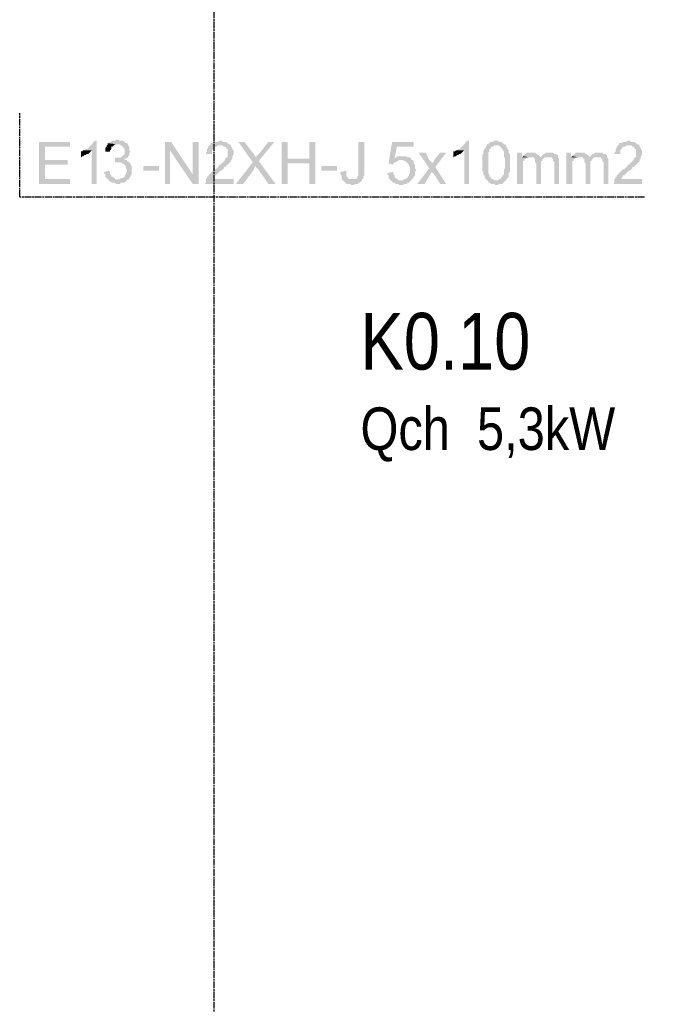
# Model space of a CAD drawing. Header units: millimetres. Extents: x -523 to 1404227, y -783705 to 1038705.
# Tile 287 of 508: x 482790 to 485051, y 216646 to 220118. Entities that reach past the tile are written whole.
import ezdxf

# ---------------------------------------------------------------- set-up
doc = ezdxf.new("R2010")
doc.units = ezdxf.units.MM
doc.linetypes.add('ACAD_ISO08W100', pattern=[36, 24, -3, 6, -3])
doc.layers.add('!!ELEKTRYKA', color=7, linetype='Continuous')
doc.styles.get("Standard").update_dxf_attribs({"font": 'arial.ttf'})

msp = doc.modelspace()

# ---------------------------------------------------------------- hatches: boundary and pattern name
at = {"layer": '!!ELEKTRYKA', "linetype": 'ACAD_ISO08W100'}
for points in [[(482968.08, 219687.18), (482858.01, 219687.18), (482858.01, 219539), (482968.08, 219539), (482968.08, 219555.94), (482879.17, 219555.94), (482879.17, 219606.74), (482959.61, 219606.74), (482959.61, 219623.67), (482879.17, 219623.67), (482879.17, 219670.24), (482968.08, 219670.24)], [(483061.21, 219691.41), (483052.74, 219691.41), (483052.74, 219687.18), (483048.51, 219687.18), (483048.51, 219682.94), (483044.28, 219678.71), (483040.04, 219674.47), (483040.04, 219674.47), (483035.81, 219670.24), (483031.58, 219666.01), (483031.58, 219666.01), (483027.34, 219661.77), (483023.11, 219661.77), (483018.88, 219657.54), (483044.28, 219657.54), (483044.28, 219539), (483061.21, 219539)], [(483100.43, 219682.64), (483100.43, 219678.41), (483096.2, 219674.18), (483096.2, 219669.94), (483091.97, 219665.71), (483091.97, 219661.48), (483091.97, 219657.24), (483091.97, 219653.01), (483108.9, 219653.01), (483108.9, 219653.01), (483108.9, 219657.24), (483113.13, 219661.48), (483113.13, 219665.71), (483113.13, 219669.94), (483117.37, 219669.94), (483121.6, 219674.18), (483121.6, 219674.18), (483125.83, 219678.41), (483130.07, 219678.41), (483134.3, 219678.41)], [(483134.3, 219695.34), (483130.07, 219695.34), (483125.83, 219691.11), (483117.37, 219691.11), (483113.13, 219686.88), (483108.9, 219686.88), (483104.67, 219682.64), (483104.67, 219682.64), (483100.43, 219682.64), (483134.3, 219678.41), (483138.53, 219678.41), (483142.77, 219678.41), (483147, 219674.18), (483151.23, 219674.18), (483151.23, 219669.94), (483155.47, 219669.94), (483155.47, 219665.71), (483159.7, 219661.48), (483159.7, 219657.24), (483159.7, 219653.01), (483159.7, 219653.01), (483159.7, 219648.78), (483159.7, 219644.54), (483155.47, 219640.31), (483155.47, 219640.31), (483151.23, 219636.08), (483151.23, 219636.08), (483147, 219631.84), (483142.77, 219631.84), (483138.53, 219631.84), (483134.3, 219631.84), (483130.07, 219631.84), (483163.93, 219627.61), (483168.17, 219631.84), (483172.4, 219631.84), (483172.4, 219636.08), (483176.63, 219640.31), (483176.63, 219640.31), (483176.63, 219644.54), (483176.63, 219648.78), (483180.87, 219653.01), (483176.63, 219657.24), (483176.63, 219661.48), (483176.63, 219665.71), (483176.63, 219669.94), (483172.4, 219674.18), (483172.4, 219674.18), (483172.4, 219678.41), (483168.17, 219682.64), (483163.93, 219682.64), (483159.7, 219686.88), (483159.7, 219686.88), (483155.47, 219691.11), (483151.23, 219691.11), (483147, 219691.11), (483142.77, 219691.11), (483138.53, 219695.34)], [(483323.68, 219687.18), (483302.52, 219687.18), (483302.52, 219539), (483319.45, 219539), (483319.45, 219657.54)], [(483497.26, 219691.41), (483493.02, 219691.41), (483488.79, 219687.18), (483476.09, 219687.18), (483471.85, 219682.94), (483467.62, 219682.94), (483463.39, 219682.94), (483463.39, 219678.71), (483459.15, 219674.47), (483459.15, 219674.47), (483454.92, 219670.24), (483454.92, 219666.01), (483450.69, 219661.77), (483450.69, 219657.54), (483450.69, 219653.31), (483446.45, 219649.07), (483446.45, 219644.84), (483467.62, 219644.84), (483467.62, 219649.07), (483467.62, 219653.31), (483467.62, 219657.54), (483471.85, 219661.77), (483471.85, 219661.77), (483476.09, 219666.01), (483476.09, 219670.24), (483480.32, 219670.24), (483484.56, 219670.24), (483488.79, 219674.47), (483493.02, 219674.47), (483497.26, 219674.47), (483535.36, 219674.47), (483531.12, 219678.71), (483531.12, 219678.71), (483526.89, 219678.71), (483522.66, 219682.94), (483522.66, 219682.94), (483518.42, 219687.18), (483514.19, 219687.18), (483509.96, 219687.18), (483505.72, 219687.18), (483501.49, 219691.41)], [(483581.92, 219687.18), (483560.76, 219687.18), (483611.56, 219615.21), (483620.03, 219602.51), (483624.26, 219598.27), (483624.26, 219594.04), (483628.49, 219594.04), (483666.59, 219539), (483691.99, 219539), (483632.73, 219619.44), (483624.26, 219632.14), (483624.26, 219632.14), (483620.03, 219636.37), (483620.03, 219640.61), (483615.79, 219640.61), (483615.79, 219644.84), (483611.56, 219649.07)], [(483687.76, 219687.18), (483666.59, 219687.18), (483636.96, 219649.07), (483632.73, 219644.84), (483628.49, 219640.61), (483628.49, 219640.61), (483624.26, 219636.37), (483624.26, 219632.14), (483632.73, 219619.44)], [(483734.33, 219687.18), (483713.16, 219687.18), (483713.16, 219539), (483734.33, 219539), (483734.33, 219610.97), (483810.53, 219610.97), (483734.33, 219627.91)], [(483831.7, 219687.18), (483810.53, 219687.18), (483810.53, 219627.91), (483734.33, 219627.91), (483810.53, 219610.97), (483810.53, 219539), (483831.7, 219539)], [(484005.27, 219687.18), (483984.1, 219687.18), (483984.1, 219568.64), (483984.1, 219568.64), (483979.87, 219564.41), (483979.87, 219560.17), (483975.63, 219555.94), (483975.63, 219555.94), (483971.4, 219555.94), (483967.17, 219555.94), (483962.93, 219555.94), (483996.8, 219555.94), (484001.04, 219555.94), (484001.04, 219555.94), (484001.04, 219560.17), (484001.04, 219564.41), (484005.27, 219568.64), (484005.27, 219572.87), (484005.27, 219577.11), (484005.27, 219581.34), (484005.27, 219585.57)], [(484178.84, 219687.18), (484102.64, 219687.18), (484089.94, 219610.97), (484106.87, 219606.74), (484106.87, 219610.97), (484111.1, 219615.21), (484115.34, 219615.21), (484119.57, 219619.44), (484119.57, 219619.44), (484119.57, 219619.44), (484123.8, 219619.44), (484128.04, 219623.67), (484132.27, 219623.67), (484170.37, 219623.67), (484170.37, 219627.91), (484111.1, 219627.91), (484119.57, 219670.24), (484178.84, 219670.24)], [(484373.58, 219691.41), (484365.11, 219691.41), (484365.11, 219687.18), (484360.88, 219687.18), (484360.88, 219682.94), (484356.64, 219678.71), (484352.41, 219674.47), (484352.41, 219674.47), (484348.18, 219670.24), (484343.94, 219666.01), (484343.94, 219666.01), (484339.71, 219661.77), (484335.48, 219661.77), (484331.24, 219657.54), (484356.64, 219657.54), (484356.64, 219539), (484373.58, 219539)], [(484470.95, 219691.41), (484470.95, 219691.41), (484462.48, 219691.41), (484458.25, 219687.18), (484458.25, 219687.18), (484454.01, 219687.18), (484449.78, 219687.18), (484445.55, 219682.94), (484441.31, 219678.71), (484441.31, 219678.71), (484437.08, 219678.71), (484437.08, 219674.47), (484470.95, 219674.47), (484470.95, 219674.47), (484475.18, 219674.47), (484479.41, 219674.47), (484483.65, 219670.24), (484483.65, 219670.24), (484487.88, 219666.01), (484492.11, 219661.77), (484492.11, 219661.77), (484492.11, 219657.54), (484492.11, 219657.54), (484496.35, 219653.31), (484496.35, 219649.07), (484496.35, 219649.07), (484496.35, 219644.84), (484496.35, 219640.61), (484496.35, 219636.37), (484500.58, 219627.91), (484500.58, 219623.67), (484500.58, 219619.44), (484500.58, 219610.97), (484500.58, 219610.97), (484500.58, 219606.74), (484500.58, 219602.51), (484500.58, 219594.04), (484496.35, 219589.81), (484496.35, 219585.57), (484496.35, 219581.34), (484496.35, 219577.11), (484496.35, 219572.87), (484496.35, 219572.87), (484492.11, 219568.64), (484492.11, 219564.41), (484492.11, 219564.41), (484487.88, 219564.41), (484487.88, 219560.17), (484483.65, 219555.94), (484479.41, 219555.94), (484475.18, 219551.71), (484475.18, 219551.71), (484470.95, 219551.71), (484504.81, 219551.71), (484504.81, 219555.94), (484509.05, 219560.17), (484509.05, 219560.17), (484513.28, 219564.41), (484513.28, 219568.64), (484513.28, 219572.87), (484513.28, 219572.87), (484513.28, 219577.11), (484517.52, 219581.34), (484517.52, 219585.57), (484517.52, 219589.81), (484517.52, 219594.04), (484517.52, 219598.27), (484517.52, 219602.51), (484517.52, 219606.74), (484517.52, 219610.97), (484517.52, 219615.21), (484517.52, 219619.44), (484517.52, 219623.67), (484517.52, 219627.91), (484517.52, 219632.14), (484517.52, 219636.37), (484517.52, 219640.61), (484517.52, 219644.84), (484513.28, 219649.07), (484513.28, 219653.31), (484513.28, 219657.54), (484509.05, 219661.77), (484509.05, 219666.01), (484509.05, 219666.01), (484504.81, 219670.24), (484504.81, 219674.47), (484500.58, 219678.71), (484496.35, 219678.71), (484492.11, 219682.94), (484492.11, 219682.94), (484487.88, 219687.18), (484487.88, 219687.18), (484483.65, 219687.18), (484479.41, 219687.18), (484475.18, 219691.41)], [(484936.63, 219691.41), (484932.39, 219691.41), (484928.16, 219687.18), (484915.46, 219687.18), (484911.23, 219682.94), (484906.99, 219682.94), (484902.76, 219682.94), (484902.76, 219678.71), (484898.52, 219674.47), (484898.52, 219674.47), (484894.29, 219670.24), (484894.29, 219666.01), (484890.06, 219661.77), (484890.06, 219657.54), (484890.06, 219653.31), (484885.82, 219649.07), (484885.82, 219644.84), (484906.99, 219644.84), (484906.99, 219649.07), (484906.99, 219653.31), (484906.99, 219657.54), (484911.23, 219661.77), (484911.23, 219661.77), (484915.46, 219666.01), (484915.46, 219670.24), (484919.69, 219670.24), (484923.93, 219670.24), (484928.16, 219674.47), (484932.39, 219674.47), (484936.63, 219674.47), (484974.73, 219674.47), (484970.49, 219678.71), (484970.49, 219678.71), (484966.26, 219678.71), (484962.03, 219682.94), (484962.03, 219682.94), (484957.79, 219687.18), (484953.56, 219687.18), (484949.33, 219687.18), (484945.09, 219687.18), (484940.86, 219691.41)], [(483018.88, 219657.54), (483014.64, 219657.54), (483010.41, 219653.31), (483006.18, 219653.31), (483006.18, 219632.14), (483010.41, 219636.37), (483010.41, 219636.37), (483014.64, 219636.37), (483018.88, 219640.61), (483023.11, 219640.61), (483027.34, 219644.84), (483027.34, 219644.84), (483031.58, 219644.84), (483035.81, 219649.07), (483040.04, 219653.31), (483040.04, 219653.31), (483044.28, 219657.54)], [(483535.36, 219674.47), (483497.26, 219674.47), (483505.72, 219674.47), (483509.96, 219670.24), (483514.19, 219670.24), (483518.42, 219666.01), (483518.42, 219666.01), (483518.42, 219661.77), (483522.66, 219661.77), (483522.66, 219657.54), (483522.66, 219653.31), (483522.66, 219649.07), (483522.66, 219644.84), (483522.66, 219640.61), (483522.66, 219636.37), (483522.66, 219632.14), (483518.42, 219632.14), (483514.19, 219627.91), (483514.19, 219623.67), (483514.19, 219623.67), (483509.96, 219619.44), (483505.72, 219615.21), (483505.72, 219615.21), (483501.49, 219610.97), (483497.26, 219606.74), (483493.02, 219606.74), (483493.02, 219602.51), (483488.79, 219598.27), (483484.56, 219594.04), (483480.32, 219589.81), (483476.09, 219589.81), (483471.85, 219585.57), (483467.62, 219581.34), (483467.62, 219581.34), (483463.39, 219577.11), (483459.15, 219572.87), (483459.15, 219572.87), (483454.92, 219568.64), (483454.92, 219564.41), (483450.69, 219564.41), (483450.69, 219560.17), (483446.45, 219555.94), (483446.45, 219551.71), (483446.45, 219551.71), (483446.45, 219547.47), (483446.45, 219543.24), (483442.22, 219539), (483543.82, 219539), (483543.82, 219555.94), (483471.85, 219555.94), (483471.85, 219555.94), (483471.85, 219560.17), (483476.09, 219564.41), (483476.09, 219568.64), (483480.32, 219568.64), (483480.32, 219568.64), (483484.56, 219572.87), (483484.56, 219572.87), (483488.79, 219577.11), (483493.02, 219581.34), (483497.26, 219585.57), (483501.49, 219585.57), (483505.72, 219589.81), (483509.96, 219594.04), (483509.96, 219598.27), (483514.19, 219598.27), (483518.42, 219602.51), (483522.66, 219606.74), (483522.66, 219606.74), (483526.89, 219610.97), (483526.89, 219610.97), (483526.89, 219610.97), (483531.12, 219615.21), (483535.36, 219619.44), (483535.36, 219623.67), (483539.59, 219627.91), (483539.59, 219632.14), (483539.59, 219632.14), (483539.59, 219636.37), (483543.82, 219640.61), (483543.82, 219644.84), (483543.82, 219649.07), (483543.82, 219649.07), (483543.82, 219653.31), (483543.82, 219657.54), (483539.59, 219661.77), (483539.59, 219666.01), (483539.59, 219666.01), (483535.36, 219670.24)], [(484221.17, 219649.07), (484195.77, 219649.07), (484233.87, 219594.04), (484242.34, 219581.34), (484250.81, 219572.87), (484271.98, 219539), (484293.14, 219539), (484255.04, 219598.27), (484242.34, 219610.97), (484242.34, 219610.97), (484242.34, 219615.21), (484238.11, 219619.44), (484233.87, 219623.67)], [(484293.14, 219649.07), (484271.98, 219649.07), (484250.81, 219623.67), (484250.81, 219619.44), (484246.57, 219615.21), (484246.57, 219615.21), (484242.34, 219610.97), (484255.04, 219598.27)], [(484331.24, 219657.54), (484327.01, 219657.54), (484322.78, 219653.31), (484318.54, 219653.31), (484318.54, 219632.14), (484322.78, 219636.37), (484322.78, 219636.37), (484327.01, 219636.37), (484331.24, 219640.61), (484335.48, 219640.61), (484339.71, 219644.84), (484339.71, 219644.84), (484343.94, 219644.84), (484348.18, 219649.07), (484352.41, 219653.31), (484352.41, 219653.31), (484356.64, 219657.54)], [(484437.08, 219674.47), (484432.85, 219670.24), (484432.85, 219666.01), (484428.61, 219666.01), (484428.61, 219661.77), (484424.38, 219657.54), (484424.38, 219653.31), (484424.38, 219653.31), (484424.38, 219649.07), (484424.38, 219644.84), (484420.15, 219640.61), (484420.15, 219636.37), (484420.15, 219632.14), (484420.15, 219627.91), (484420.15, 219623.67), (484420.15, 219619.44), (484420.15, 219610.97), (484420.15, 219610.97), (484420.15, 219606.74), (484420.15, 219598.27), (484420.15, 219594.04), (484420.15, 219589.81), (484420.15, 219585.57), (484424.38, 219581.34), (484424.38, 219577.11), (484424.38, 219572.87), (484424.38, 219568.64), (484428.61, 219568.64), (484428.61, 219564.41), (484428.61, 219560.17), (484432.85, 219555.94), (484432.85, 219555.94), (484437.08, 219551.71), (484437.08, 219551.71), (484441.31, 219547.47), (484441.31, 219543.24), (484445.55, 219543.24), (484449.78, 219539), (484454.01, 219539), (484458.25, 219539), (484462.48, 219539), (484466.71, 219534.77), (484470.95, 219534.77), (484470.95, 219534.77), (484475.18, 219534.77), (484479.41, 219539), (484483.65, 219539), (484487.88, 219539), (484492.11, 219539), (484492.11, 219543.24), (484496.35, 219543.24), (484496.35, 219547.47), (484500.58, 219547.47), (484504.81, 219551.71), (484470.95, 219551.71), (484466.71, 219551.71), (484462.48, 219551.71), (484462.48, 219551.71), (484458.25, 219555.94), (484454.01, 219555.94), (484449.78, 219560.17), (484449.78, 219564.41), (484449.78, 219564.41), (484445.55, 219564.41), (484445.55, 219568.64), (484445.55, 219572.87), (484441.31, 219577.11), (484441.31, 219577.11), (484441.31, 219581.34), (484441.31, 219585.57), (484441.31, 219589.81), (484441.31, 219598.27), (484441.31, 219602.51), (484441.31, 219606.74), (484441.31, 219610.97), (484441.31, 219615.21), (484441.31, 219623.67), (484441.31, 219627.91), (484441.31, 219632.14), (484441.31, 219636.37), (484441.31, 219640.61), (484441.31, 219644.84), (484441.31, 219649.07), (484445.55, 219653.31), (484445.55, 219657.54), (484445.55, 219657.54), (484445.55, 219661.77), (484449.78, 219661.77), (484449.78, 219666.01), (484454.01, 219670.24), (484458.25, 219670.24), (484462.48, 219674.47), (484466.71, 219674.47), (484470.95, 219674.47)], [(484559.85, 219649.07), (484542.92, 219649.07), (484542.92, 219539), (484564.08, 219539), (484564.08, 219594.04), (484564.08, 219598.27), (484564.08, 219602.51), (484564.08, 219606.74), (484564.08, 219610.97), (484564.08, 219615.21), (484564.08, 219619.44), (484568.32, 219619.44), (484568.32, 219623.67), (484572.55, 219627.91), (484576.78, 219632.14), (484576.78, 219632.14), (484559.85, 219632.14)], [(484593.72, 219649.07), (484576.78, 219649.07), (484572.55, 219644.84), (484572.55, 219644.84), (484568.32, 219640.61), (484564.08, 219640.61), (484564.08, 219636.37), (484589.48, 219632.14), (484589.48, 219632.14), (484593.72, 219632.14), (484597.95, 219632.14), (484602.18, 219632.14), (484623.35, 219632.14), (484623.35, 219632.14), (484623.35, 219636.37), (484619.12, 219640.61), (484614.88, 219640.61), (484614.88, 219644.84), (484610.65, 219644.84), (484606.42, 219649.07), (484602.18, 219649.07), (484597.95, 219649.07)], [(484657.22, 219649.07), (484644.52, 219649.07), (484640.28, 219644.84), (484636.05, 219644.84), (484631.82, 219640.61), (484627.58, 219636.37), (484627.58, 219636.37), (484652.99, 219632.14), (484657.22, 219632.14), (484661.45, 219632.14), (484665.69, 219632.14), (484665.69, 219627.91), (484669.92, 219627.91), (484669.92, 219623.67), (484669.92, 219619.44), (484674.15, 219615.21), (484674.15, 219610.97), (484674.15, 219606.74), (484674.15, 219539), (484691.09, 219539), (484691.09, 219615.21), (484691.09, 219615.21), (484691.09, 219619.44), (484691.09, 219623.67), (484691.09, 219627.91), (484686.85, 219632.14), (484686.85, 219636.37), (484686.85, 219640.61), (484682.62, 219640.61), (484682.62, 219644.84), (484678.39, 219644.84), (484674.15, 219644.84), (484669.92, 219649.07), (484665.69, 219649.07), (484661.45, 219649.07)], [(484733.42, 219649.07), (484716.49, 219649.07), (484716.49, 219539), (484737.65, 219539), (484737.65, 219594.04), (484737.65, 219598.27), (484737.65, 219602.51), (484737.65, 219606.74), (484737.65, 219610.97), (484737.65, 219615.21), (484737.65, 219619.44), (484741.89, 219619.44), (484741.89, 219623.67), (484746.12, 219627.91), (484750.35, 219632.14), (484750.35, 219632.14), (484733.42, 219632.14)], [(484767.29, 219649.07), (484750.35, 219649.07), (484746.12, 219644.84), (484746.12, 219644.84), (484741.89, 219640.61), (484737.65, 219640.61), (484737.65, 219636.37), (484763.05, 219632.14), (484763.05, 219632.14), (484767.29, 219632.14), (484771.52, 219632.14), (484775.75, 219632.14), (484796.92, 219632.14), (484796.92, 219632.14), (484796.92, 219636.37), (484792.69, 219640.61), (484788.46, 219640.61), (484788.46, 219644.84), (484784.22, 219644.84), (484779.99, 219649.07), (484775.75, 219649.07), (484771.52, 219649.07)], [(484830.79, 219649.07), (484818.09, 219649.07), (484813.86, 219644.84), (484809.62, 219644.84), (484805.39, 219640.61), (484801.16, 219636.37), (484801.16, 219636.37), (484826.56, 219632.14), (484830.79, 219632.14), (484835.02, 219632.14), (484839.26, 219632.14), (484839.26, 219627.91), (484843.49, 219627.91), (484843.49, 219623.67), (484843.49, 219619.44), (484847.72, 219615.21), (484847.72, 219610.97), (484847.72, 219606.74), (484847.72, 219539), (484864.66, 219539), (484864.66, 219615.21), (484864.66, 219615.21), (484864.66, 219619.44), (484864.66, 219623.67), (484864.66, 219627.91), (484860.42, 219632.14), (484860.42, 219636.37), (484860.42, 219640.61), (484856.19, 219640.61), (484856.19, 219644.84), (484851.96, 219644.84), (484847.72, 219644.84), (484843.49, 219649.07), (484839.26, 219649.07), (484835.02, 219649.07)], [(484974.73, 219674.47), (484936.63, 219674.47), (484945.09, 219674.47), (484949.33, 219670.24), (484953.56, 219670.24), (484957.79, 219666.01), (484957.79, 219666.01), (484957.79, 219661.77), (484962.03, 219661.77), (484962.03, 219657.54), (484962.03, 219653.31), (484962.03, 219649.07), (484962.03, 219644.84), (484962.03, 219640.61), (484962.03, 219636.37), (484962.03, 219632.14), (484957.79, 219632.14), (484953.56, 219627.91), (484953.56, 219623.67), (484953.56, 219623.67), (484949.33, 219619.44), (484945.09, 219615.21), (484945.09, 219615.21), (484940.86, 219610.97), (484936.63, 219606.74), (484932.39, 219606.74), (484932.39, 219602.51), (484928.16, 219598.27), (484923.93, 219594.04), (484919.69, 219589.81), (484915.46, 219589.81), (484911.23, 219585.57), (484906.99, 219581.34), (484906.99, 219581.34), (484902.76, 219577.11), (484898.52, 219572.87), (484898.52, 219572.87), (484894.29, 219568.64), (484894.29, 219564.41), (484890.06, 219564.41), (484890.06, 219560.17), (484885.82, 219555.94), (484885.82, 219551.71), (484885.82, 219551.71), (484885.82, 219547.47), (484885.82, 219543.24), (484881.59, 219539), (484983.19, 219539), (484983.19, 219555.94), (484911.23, 219555.94), (484911.23, 219555.94), (484911.23, 219560.17), (484915.46, 219564.41), (484915.46, 219568.64), (484919.69, 219568.64), (484919.69, 219568.64), (484923.93, 219572.87), (484923.93, 219572.87), (484928.16, 219577.11), (484932.39, 219581.34), (484936.63, 219585.57), (484940.86, 219585.57), (484945.09, 219589.81), (484949.33, 219594.04), (484949.33, 219598.27), (484953.56, 219598.27), (484957.79, 219602.51), (484962.03, 219606.74), (484962.03, 219606.74), (484966.26, 219610.97), (484966.26, 219610.97), (484966.26, 219610.97), (484970.49, 219615.21), (484974.73, 219619.44), (484974.73, 219623.67), (484978.96, 219627.91), (484978.96, 219632.14), (484978.96, 219632.14), (484978.96, 219636.37), (484983.19, 219640.61), (484983.19, 219644.84), (484983.19, 219649.07), (484983.19, 219649.07), (484983.19, 219653.31), (484983.19, 219657.54), (484978.96, 219661.77), (484978.96, 219666.01), (484978.96, 219666.01), (484974.73, 219670.24)], [(483172.4, 219619.14), (483138.53, 219614.91), (483138.53, 219614.91), (483147, 219614.91), (483151.23, 219610.68), (483155.47, 219610.68), (483159.7, 219606.44), (483159.7, 219606.44), (483163.93, 219602.21), (483163.93, 219597.98), (483163.93, 219593.74), (483168.17, 219589.51), (483168.17, 219585.27), (483168.17, 219585.27), (483168.17, 219581.04), (483163.93, 219576.81), (483163.93, 219572.57), (483163.93, 219572.57), (483159.7, 219568.34), (483159.7, 219564.11), (483155.47, 219559.87), (483151.23, 219559.87), (483147, 219559.87), (483142.77, 219555.64), (483138.53, 219555.64), (483134.3, 219555.64), (483100.43, 219555.64), (483104.67, 219551.41), (483104.67, 219551.41), (483108.9, 219547.17), (483113.13, 219547.17), (483113.13, 219542.94), (483117.37, 219542.94), (483121.6, 219542.94), (483125.83, 219542.94), (483130.07, 219538.71), (483134.3, 219538.71), (483138.53, 219538.71), (483142.77, 219538.71), (483147, 219542.94), (483151.23, 219542.94), (483155.47, 219542.94), (483159.7, 219542.94), (483163.93, 219547.17), (483163.93, 219547.17), (483168.17, 219551.41), (483172.4, 219555.64), (483172.4, 219555.64), (483176.63, 219555.64), (483176.63, 219559.87), (483180.87, 219564.11), (483180.87, 219568.34), (483185.1, 219572.57), (483185.1, 219576.81), (483185.1, 219576.81), (483185.1, 219581.04), (483185.1, 219585.27), (483185.1, 219589.51), (483185.1, 219593.74), (483185.1, 219597.98), (483185.1, 219602.21), (483180.87, 219606.44), (483180.87, 219606.44), (483180.87, 219610.68), (483180.87, 219610.68), (483176.63, 219614.91)], [(483125.83, 219631.84), (483125.83, 219614.91), (483125.83, 219614.91), (483138.53, 219614.91), (483172.4, 219619.14), (483168.17, 219619.14), (483168.17, 219623.38), (483163.93, 219623.38), (483159.7, 219623.38), (483159.7, 219627.61), (483163.93, 219627.61), (483130.07, 219631.84)], [(483611.56, 219615.21), (483552.29, 219539), (483577.69, 219539), (483615.79, 219589.81), (483615.79, 219589.81), (483615.79, 219594.04), (483620.03, 219598.27), (483620.03, 219602.51)], [(484140.74, 219636.37), (484119.57, 219636.37), (484119.57, 219632.14), (484115.34, 219632.14), (484111.1, 219627.91), (484170.37, 219627.91), (484166.14, 219632.14), (484161.91, 219632.14), (484157.67, 219632.14), (484153.44, 219636.37), (484149.21, 219636.37), (484149.21, 219636.37), (484144.97, 219636.37)], [(484170.37, 219623.67), (484132.27, 219623.67), (484140.74, 219623.67), (484144.97, 219619.44), (484149.21, 219619.44), (484149.21, 219619.44), (484153.44, 219615.21), (484157.67, 219610.97), (484157.67, 219610.97), (484161.91, 219606.74), (484161.91, 219606.74), (484161.91, 219602.51), (484166.14, 219598.27), (484166.14, 219594.04), (484166.14, 219589.81), (484166.14, 219589.81), (484166.14, 219585.57), (484166.14, 219581.34), (484166.14, 219577.11), (484161.91, 219572.87), (484161.91, 219568.64), (484157.67, 219564.41), (484157.67, 219560.17), (484157.67, 219560.17), (484153.44, 219560.17), (484149.21, 219555.94), (484144.97, 219555.94), (484140.74, 219551.71), (484136.51, 219551.71), (484132.27, 219551.71), (484170.37, 219551.71), (484174.61, 219555.94), (484174.61, 219555.94), (484174.61, 219560.17), (484178.84, 219560.17), (484178.84, 219564.41), (484183.07, 219568.64), (484183.07, 219572.87), (484183.07, 219577.11), (484183.07, 219581.34), (484187.31, 219585.57), (484187.31, 219589.81), (484187.31, 219589.81), (484183.07, 219594.04), (484183.07, 219598.27), (484183.07, 219602.51), (484183.07, 219606.74), (484178.84, 219610.97), (484178.84, 219615.21), (484178.84, 219619.44), (484174.61, 219623.67)], [(484627.58, 219636.37), (484623.35, 219632.14), (484602.18, 219632.14), (484602.18, 219627.91), (484606.42, 219627.91), (484606.42, 219623.67), (484606.42, 219619.44), (484606.42, 219615.21), (484610.65, 219610.97), (484610.65, 219539), (484627.58, 219539), (484627.58, 219602.51), (484627.58, 219602.51), (484627.58, 219610.97), (484627.58, 219615.21), (484627.58, 219619.44), (484631.82, 219619.44), (484631.82, 219623.67), (484636.05, 219627.91), (484636.05, 219627.91), (484636.05, 219627.91), (484640.28, 219632.14), (484644.52, 219632.14), (484648.75, 219632.14), (484652.99, 219632.14)], [(484801.16, 219636.37), (484796.92, 219632.14), (484775.75, 219632.14), (484775.75, 219627.91), (484779.99, 219627.91), (484779.99, 219623.67), (484779.99, 219619.44), (484779.99, 219615.21), (484784.22, 219610.97), (484784.22, 219539), (484801.16, 219539), (484801.16, 219602.51), (484801.16, 219602.51), (484801.16, 219610.97), (484801.16, 219615.21), (484801.16, 219619.44), (484805.39, 219619.44), (484805.39, 219623.67), (484809.62, 219627.91), (484809.62, 219627.91), (484809.62, 219627.91), (484813.86, 219632.14), (484818.09, 219632.14), (484822.32, 219632.14), (484826.56, 219632.14)], [(483104.67, 219585.27), (483087.73, 219581.04), (483087.73, 219581.04), (483087.73, 219576.81), (483091.97, 219572.57), (483091.97, 219568.34), (483091.97, 219564.11), (483096.2, 219559.87), (483096.2, 219559.87), (483100.43, 219555.64), (483134.3, 219555.64), (483130.07, 219555.64), (483125.83, 219555.64), (483125.83, 219559.87), (483121.6, 219559.87), (483117.37, 219564.11), (483117.37, 219564.11), (483113.13, 219564.11), (483113.13, 219568.34), (483108.9, 219572.57), (483108.9, 219576.81), (483108.9, 219581.04)], [(483941.77, 219585.57), (483920.6, 219581.34), (483920.6, 219572.87), (483924.83, 219568.64), (483924.83, 219564.41), (483924.83, 219560.17), (483924.83, 219555.94), (483929.07, 219551.71), (483929.07, 219551.71), (483933.3, 219547.47), (483933.3, 219547.47), (483937.53, 219543.24), (483937.53, 219543.24), (483941.77, 219539), (483946, 219539), (483950.23, 219539), (483954.47, 219539), (483958.7, 219534.77), (483962.93, 219534.77), (483967.17, 219534.77), (483971.4, 219539), (483975.63, 219539), (483979.87, 219539), (483984.1, 219539), (483984.1, 219543.24), (483988.33, 219543.24), (483988.33, 219543.24), (483992.57, 219547.47), (483996.8, 219551.71), (483996.8, 219555.94), (483962.93, 219555.94), (483962.93, 219555.94), (483958.7, 219555.94), (483954.47, 219555.94), (483950.23, 219555.94), (483946, 219560.17), (483946, 219560.17), (483946, 219564.41), (483941.77, 219564.41), (483941.77, 219568.64), (483941.77, 219572.87), (483941.77, 219577.11)], [(484106.87, 219581.34), (484085.7, 219577.11), (484085.7, 219577.11), (484085.7, 219572.87), (484089.94, 219568.64), (484089.94, 219564.41), (484089.94, 219560.17), (484094.17, 219555.94), (484094.17, 219551.71), (484098.4, 219551.71), (484102.64, 219547.47), (484102.64, 219547.47), (484106.87, 219543.24), (484111.1, 219543.24), (484115.34, 219539), (484115.34, 219539), (484119.57, 219539), (484123.8, 219539), (484128.04, 219534.77), (484132.27, 219534.77), (484136.51, 219534.77), (484140.74, 219534.77), (484144.97, 219539), (484149.21, 219539), (484149.21, 219539), (484153.44, 219539), (484157.67, 219543.24), (484161.91, 219543.24), (484166.14, 219547.47), (484166.14, 219547.47), (484170.37, 219551.71), (484132.27, 219551.71), (484132.27, 219551.71), (484128.04, 219551.71), (484123.8, 219551.71), (484123.8, 219555.94), (484119.57, 219555.94), (484115.34, 219560.17), (484115.34, 219560.17), (484111.1, 219564.41), (484111.1, 219568.64), (484106.87, 219572.87), (484106.87, 219577.11)]]:
    msp.add_hatch(color=14, dxfattribs=at).paths.add_polyline_path(points)

# ---------------------------------------------------------------- linework, layer by layer
at = {"layer": '!!ELEKTRYKA', "color": 7, "linetype": 'ACAD_ISO08W100', "lineweight": -3}
msp.add_lwpolyline([(483475.23, 249850.2), (521775.24, 249850.2), (521775.24, 209251.39), (483475.23, 209251.39)], close=True, dxfattribs=at)
at = {"layer": '!!ELEKTRYKA', "color": 14, "linetype": 'ACAD_ISO08W100', "lineweight": -3}
msp.add_lwpolyline([(484991.66, 219492.44), (482790.27, 219492.44), (482790.27, 219788.78)], dxfattribs=at)
for points in [[(483323.68, 219687.18), (483319.45, 219657.54), (483399.89, 219572.87), (483399.89, 219539)], [(483399.89, 219687.18), (483399.89, 219539), (483421.05, 219687.18), (483421.05, 219539)], [(484564.08, 219636.37), (484559.85, 219632.14), (484589.48, 219632.14)], [(484737.65, 219636.37), (484733.42, 219632.14), (484763.05, 219632.14)], [(483226.32, 219585.57), (483226.32, 219602.51), (483281.35, 219585.57), (483281.35, 219602.51)], [(483852.86, 219585.57), (483852.86, 219602.51), (483907.9, 219585.57), (483907.9, 219602.51)], [(484233.87, 219594.04), (484191.54, 219539), (484242.34, 219581.34), (484216.94, 219539)]]:
    msp.add_solid(points, dxfattribs=at)

# ---------------------------------------------------------------- texts
at = {"layer": '!!ELEKTRYKA', "color": 6, "lineweight": 15, "insert": (483991.1, 219084.29), "char_height": 200, "attachment_point": 1}
msp.add_mtext_dynamic_manual_height_columns('{\\fArial Narrow|b0|i0|c238|p34;K0.10\\P\\H0.75x;Qch  5,3kW}', width=1582.8085, gutter_width=10, heights=[0], dxfattribs=at)

doc.saveas('drawing.dxf')
